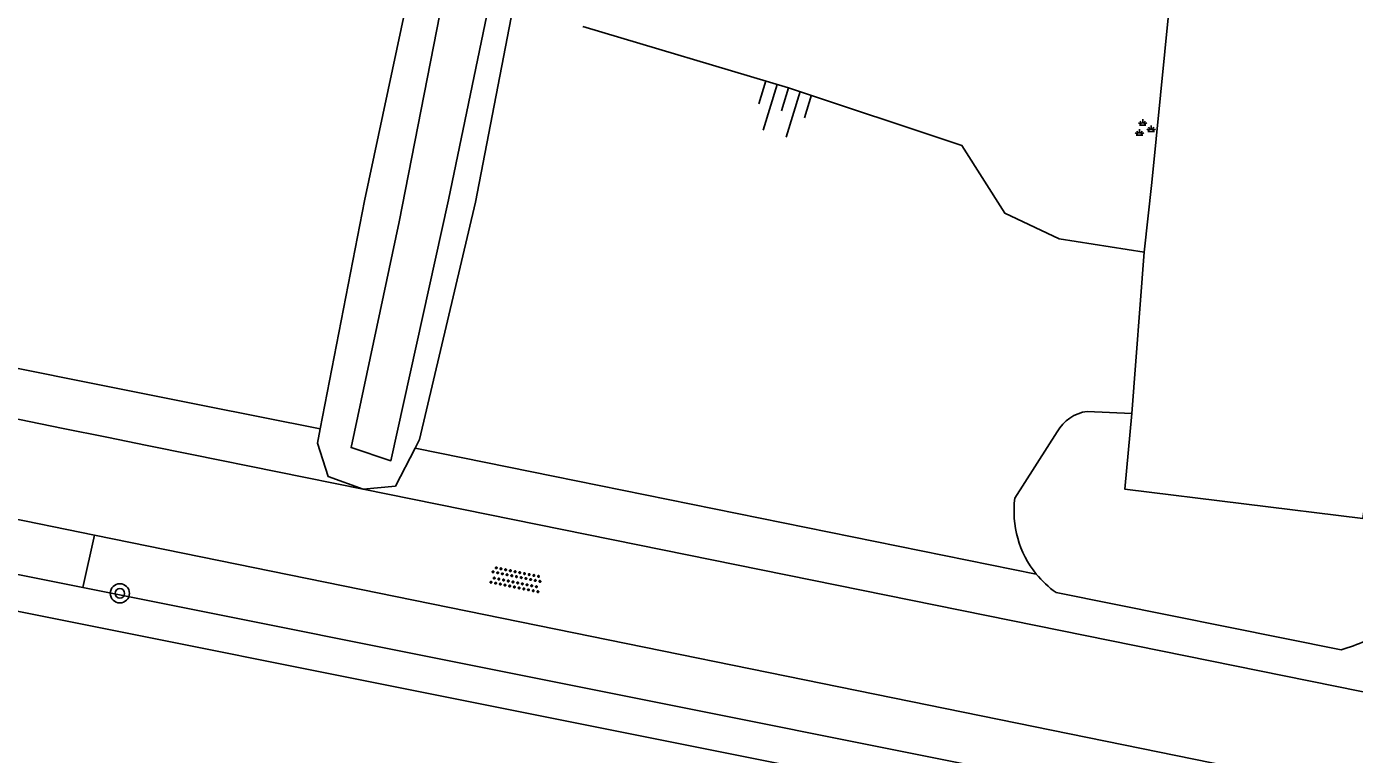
# Model space of a CAD drawing. Extents: x 124000 to 128010, y 398999 to 403000.
# Drawn here: x 127790.3 to 127845.7, y 399257.1 to 399287.5 of the extents above; entities that cross this region are included whole.
import ezdxf

# ---------------------------------------------------------------- set-up
doc = ezdxf.new("R2010")
doc.units = 0
for name, color, linetype in [('gg-knt-bovenkant onderkant talud', 7, 'Continuous'), ('gg-knt-verharding', 7, 'Continuous'), ('gg-kntw-bovenkant insteek waterloop', 7, 'Continuous'), ('gg-kntw-waterlijn', 7, 'Continuous'), ('gt-grn-groengrens', 7, 'Continuous'), ('gt-symb-boom', 7, 'Continuous'), ('gt-symb-groenvak', 7, 'Continuous'), ('gt-symb-overige verharding', 7, 'Continuous'), ('gt-symb-talud symbool', 7, 'Continuous')]:
    doc.layers.add(name, color=color, linetype=linetype)

# ---------------------------------------------------------------- blocks, each defined once
blk = doc.blocks.new('gt0-TALUD_1')
at = {"layer": 'gt-symb-talud symbool'}
for p, q in [((-1, -1), (-1, 0)), ((-0.5, -2), (-0.5, 0)), ((0, -1), (0, 0)), ((0.5, -2), (0.5, 0)), ((1, -1), (1, 0))]:
    blk.add_line(p, q, dxfattribs=at)
blk = doc.blocks.new('gt0-GRVAK')
at = {"layer": 'gt-symb-groenvak'}
for p, q in [((-0.11, 0.189), (-0.228, 0.24)), ((-0.182, 0.153), (0.088, 0.153)), ((-0.091, 0.211), (-0.156, 0.322)), ((-0.047, 0.214), (-0.047, 0.393)), ((-0.004, 0.211), (0.061, 0.322)), ((0.015, 0.189), (0.133, 0.24)), ((0.262, -0.052), (0.197, 0.059)), ((0.305, -0.049), (0.305, 0.13)), ((0.349, -0.052), (0.414, 0.059)), ((-0.245, -0.228), (-0.363, -0.177)), ((-0.318, -0.264), (-0.047, -0.264)), ((-0.226, -0.206), (-0.291, -0.095)), ((-0.183, -0.203), (-0.183, -0.024)), ((-0.139, -0.206), (-0.074, -0.095)), ((-0.12, -0.228), (-0.002, -0.177)), ((0.243, -0.074), (0.125, -0.023)), ((0.17, -0.11), (0.441, -0.11)), ((0.368, -0.074), (0.486, -0.023))]:
    blk.add_line(p, q, dxfattribs=at)
blk = doc.blocks.new('gt0-OVH')
at = {"layer": 'gt-symb-overige verharding'}
for points in [[(-0.972, 0.298), (-0.967, 0.308), (-0.965, 0.319), (-0.966, 0.33), (-0.971, 0.34), (-0.978, 0.348), (-0.988, 0.353), (-0.999, 0.355), (-1.01, 0.354), (-1.02, 0.349), (-1.028, 0.342), (-1.033, 0.332), (-1.035, 0.321), (-1.034, 0.31), (-1.029, 0.3), (-1.022, 0.292), (-1.012, 0.287), (-1.001, 0.285), (-0.99, 0.286), (-0.98, 0.291)], [(-0.872, 0.106), (-0.867, 0.116), (-0.865, 0.126), (-0.866, 0.137), (-0.871, 0.147), (-0.878, 0.156), (-0.888, 0.161), (-0.899, 0.163), (-0.91, 0.162), (-0.92, 0.157), (-0.928, 0.15), (-0.933, 0.14), (-0.935, 0.129), (-0.934, 0.118), (-0.929, 0.108), (-0.922, 0.1), (-0.912, 0.095), (-0.901, 0.092), (-0.89, 0.094), (-0.88, 0.098)], [(-0.772, 0.298), (-0.767, 0.308), (-0.765, 0.319), (-0.766, 0.33), (-0.771, 0.34), (-0.778, 0.348), (-0.788, 0.353), (-0.799, 0.355), (-0.81, 0.354), (-0.82, 0.349), (-0.828, 0.342), (-0.833, 0.332), (-0.835, 0.321), (-0.834, 0.31), (-0.829, 0.3), (-0.822, 0.292), (-0.812, 0.287), (-0.801, 0.285), (-0.79, 0.286), (-0.78, 0.291)], [(-0.672, 0.106), (-0.667, 0.116), (-0.665, 0.126), (-0.666, 0.137), (-0.671, 0.147), (-0.678, 0.156), (-0.688, 0.161), (-0.699, 0.163), (-0.71, 0.162), (-0.72, 0.157), (-0.728, 0.15), (-0.733, 0.14), (-0.735, 0.129), (-0.734, 0.118), (-0.729, 0.108), (-0.722, 0.1), (-0.712, 0.095), (-0.701, 0.092), (-0.69, 0.094), (-0.68, 0.098)], [(-0.572, 0.298), (-0.567, 0.308), (-0.565, 0.319), (-0.566, 0.33), (-0.571, 0.34), (-0.578, 0.348), (-0.588, 0.353), (-0.599, 0.355), (-0.61, 0.354), (-0.62, 0.349), (-0.628, 0.342), (-0.633, 0.332), (-0.635, 0.321), (-0.634, 0.31), (-0.629, 0.3), (-0.622, 0.292), (-0.612, 0.287), (-0.601, 0.285), (-0.59, 0.286), (-0.58, 0.291)], [(-0.472, 0.106), (-0.467, 0.116), (-0.465, 0.126), (-0.466, 0.137), (-0.471, 0.147), (-0.478, 0.156), (-0.488, 0.161), (-0.499, 0.163), (-0.51, 0.162), (-0.52, 0.157), (-0.528, 0.15), (-0.533, 0.14), (-0.535, 0.129), (-0.534, 0.118), (-0.529, 0.108), (-0.522, 0.1), (-0.512, 0.095), (-0.501, 0.092), (-0.49, 0.094), (-0.48, 0.098)], [(-0.372, 0.298), (-0.367, 0.308), (-0.365, 0.319), (-0.366, 0.33), (-0.371, 0.34), (-0.378, 0.348), (-0.388, 0.353), (-0.399, 0.355), (-0.41, 0.354), (-0.42, 0.349), (-0.428, 0.342), (-0.433, 0.332), (-0.435, 0.321), (-0.434, 0.31), (-0.429, 0.3), (-0.422, 0.292), (-0.412, 0.287), (-0.401, 0.285), (-0.39, 0.286), (-0.38, 0.291)], [(-0.272, 0.106), (-0.267, 0.116), (-0.265, 0.126), (-0.266, 0.137), (-0.271, 0.147), (-0.278, 0.156), (-0.288, 0.161), (-0.299, 0.163), (-0.31, 0.162), (-0.32, 0.157), (-0.328, 0.15), (-0.333, 0.14), (-0.335, 0.129), (-0.334, 0.118), (-0.329, 0.108), (-0.322, 0.1), (-0.312, 0.095), (-0.301, 0.092), (-0.29, 0.094), (-0.28, 0.098)], [(-0.172, 0.298), (-0.167, 0.308), (-0.165, 0.319), (-0.166, 0.33), (-0.171, 0.34), (-0.178, 0.348), (-0.188, 0.353), (-0.199, 0.355), (-0.21, 0.354), (-0.22, 0.349), (-0.228, 0.342), (-0.233, 0.332), (-0.235, 0.321), (-0.234, 0.31), (-0.229, 0.3), (-0.222, 0.292), (-0.212, 0.287), (-0.201, 0.285), (-0.19, 0.286), (-0.18, 0.291)], [(-0.072, 0.106), (-0.067, 0.116), (-0.065, 0.126), (-0.066, 0.137), (-0.071, 0.147), (-0.078, 0.156), (-0.088, 0.161), (-0.099, 0.163), (-0.11, 0.162), (-0.12, 0.157), (-0.128, 0.15), (-0.133, 0.14), (-0.135, 0.129), (-0.134, 0.118), (-0.129, 0.108), (-0.122, 0.1), (-0.112, 0.095), (-0.101, 0.092), (-0.09, 0.094), (-0.08, 0.098)], [(0.028, 0.298), (0.033, 0.308), (0.035, 0.319), (0.034, 0.33), (0.029, 0.34), (0.022, 0.348), (0.012, 0.353), (0.001, 0.355), (-0.01, 0.354), (-0.02, 0.349), (-0.028, 0.342), (-0.033, 0.332), (-0.035, 0.321), (-0.034, 0.31), (-0.029, 0.3), (-0.022, 0.292), (-0.012, 0.287), (-0.001, 0.285), (0.01, 0.286), (0.02, 0.291)], [(0.128, 0.106), (0.133, 0.116), (0.135, 0.126), (0.134, 0.137), (0.129, 0.147), (0.122, 0.156), (0.112, 0.161), (0.101, 0.163), (0.09, 0.162), (0.08, 0.157), (0.072, 0.15), (0.067, 0.14), (0.065, 0.129), (0.066, 0.118), (0.071, 0.108), (0.078, 0.1), (0.088, 0.095), (0.099, 0.092), (0.11, 0.094), (0.12, 0.098)], [(0.228, 0.298), (0.233, 0.308), (0.235, 0.319), (0.234, 0.33), (0.229, 0.34), (0.222, 0.348), (0.212, 0.353), (0.201, 0.355), (0.19, 0.354), (0.18, 0.349), (0.172, 0.342), (0.167, 0.332), (0.165, 0.321), (0.166, 0.31), (0.171, 0.3), (0.178, 0.292), (0.188, 0.287), (0.199, 0.285), (0.21, 0.286), (0.22, 0.291)], [(0.328, 0.106), (0.333, 0.116), (0.335, 0.126), (0.334, 0.137), (0.329, 0.147), (0.322, 0.156), (0.312, 0.161), (0.301, 0.163), (0.29, 0.162), (0.28, 0.157), (0.272, 0.15), (0.267, 0.14), (0.265, 0.129), (0.266, 0.118), (0.271, 0.108), (0.278, 0.1), (0.288, 0.095), (0.299, 0.092), (0.31, 0.094), (0.32, 0.098)], [(0.428, 0.298), (0.433, 0.308), (0.435, 0.319), (0.434, 0.33), (0.429, 0.34), (0.422, 0.348), (0.412, 0.353), (0.401, 0.355), (0.39, 0.354), (0.38, 0.349), (0.372, 0.342), (0.367, 0.332), (0.365, 0.321), (0.366, 0.31), (0.371, 0.3), (0.378, 0.292), (0.388, 0.287), (0.399, 0.285), (0.41, 0.286), (0.42, 0.291)], [(0.528, 0.106), (0.533, 0.116), (0.535, 0.126), (0.534, 0.137), (0.529, 0.147), (0.522, 0.156), (0.512, 0.161), (0.501, 0.163), (0.49, 0.162), (0.48, 0.157), (0.472, 0.15), (0.467, 0.14), (0.465, 0.129), (0.466, 0.118), (0.471, 0.108), (0.478, 0.1), (0.488, 0.095), (0.499, 0.092), (0.51, 0.094), (0.52, 0.098)], [(0.628, 0.298), (0.633, 0.308), (0.635, 0.319), (0.634, 0.33), (0.629, 0.34), (0.622, 0.348), (0.612, 0.353), (0.601, 0.355), (0.59, 0.354), (0.58, 0.349), (0.572, 0.342), (0.567, 0.332), (0.565, 0.321), (0.566, 0.31), (0.571, 0.3), (0.578, 0.292), (0.588, 0.287), (0.599, 0.285), (0.61, 0.286), (0.62, 0.291)], [(0.728, 0.106), (0.733, 0.116), (0.735, 0.126), (0.734, 0.137), (0.729, 0.147), (0.722, 0.156), (0.712, 0.161), (0.701, 0.163), (0.69, 0.162), (0.68, 0.157), (0.672, 0.15), (0.667, 0.14), (0.665, 0.129), (0.666, 0.118), (0.671, 0.108), (0.678, 0.1), (0.688, 0.095), (0.699, 0.092), (0.71, 0.094), (0.72, 0.098)], [(0.828, 0.298), (0.833, 0.308), (0.835, 0.319), (0.834, 0.33), (0.829, 0.34), (0.822, 0.348), (0.812, 0.353), (0.801, 0.355), (0.79, 0.354), (0.78, 0.349), (0.772, 0.342), (0.767, 0.332), (0.765, 0.321), (0.766, 0.31), (0.771, 0.3), (0.778, 0.292), (0.788, 0.287), (0.799, 0.285), (0.81, 0.286), (0.82, 0.291)], [(0.928, 0.106), (0.933, 0.116), (0.935, 0.126), (0.934, 0.137), (0.929, 0.147), (0.922, 0.156), (0.912, 0.161), (0.901, 0.163), (0.89, 0.162), (0.88, 0.157), (0.872, 0.15), (0.867, 0.14), (0.865, 0.129), (0.866, 0.118), (0.871, 0.108), (0.878, 0.1), (0.888, 0.095), (0.899, 0.092), (0.91, 0.094), (0.92, 0.098)], [(1.028, 0.298), (1.033, 0.308), (1.035, 0.319), (1.034, 0.33), (1.029, 0.34), (1.022, 0.348), (1.012, 0.353), (1.001, 0.355), (0.99, 0.354), (0.98, 0.349), (0.972, 0.342), (0.967, 0.332), (0.965, 0.321), (0.966, 0.31), (0.971, 0.3), (0.978, 0.292), (0.988, 0.287), (0.999, 0.285), (1.01, 0.286), (1.02, 0.291)], [(-0.972, -0.142), (-0.967, -0.132), (-0.965, -0.121), (-0.966, -0.11), (-0.971, -0.1), (-0.978, -0.092), (-0.988, -0.087), (-0.999, -0.085), (-1.01, -0.086), (-1.02, -0.091), (-1.028, -0.098), (-1.033, -0.108), (-1.035, -0.119), (-1.034, -0.13), (-1.029, -0.14), (-1.022, -0.148), (-1.012, -0.153), (-1.001, -0.155), (-0.99, -0.154), (-0.98, -0.149)], [(-0.872, -0.334), (-0.867, -0.324), (-0.865, -0.314), (-0.866, -0.303), (-0.871, -0.293), (-0.878, -0.284), (-0.888, -0.279), (-0.899, -0.277), (-0.91, -0.278), (-0.92, -0.283), (-0.928, -0.29), (-0.933, -0.3), (-0.935, -0.311), (-0.934, -0.322), (-0.929, -0.332), (-0.922, -0.34), (-0.912, -0.345), (-0.901, -0.348), (-0.89, -0.346), (-0.88, -0.342)], [(-0.772, -0.142), (-0.767, -0.132), (-0.765, -0.121), (-0.766, -0.11), (-0.771, -0.1), (-0.778, -0.092), (-0.788, -0.087), (-0.799, -0.085), (-0.81, -0.086), (-0.82, -0.091), (-0.828, -0.098), (-0.833, -0.108), (-0.835, -0.119), (-0.834, -0.13), (-0.829, -0.14), (-0.822, -0.148), (-0.812, -0.153), (-0.801, -0.155), (-0.79, -0.154), (-0.78, -0.149)], [(-0.672, -0.334), (-0.667, -0.324), (-0.665, -0.314), (-0.666, -0.303), (-0.671, -0.293), (-0.678, -0.284), (-0.688, -0.279), (-0.699, -0.277), (-0.71, -0.278), (-0.72, -0.283), (-0.728, -0.29), (-0.733, -0.3), (-0.735, -0.311), (-0.734, -0.322), (-0.729, -0.332), (-0.722, -0.34), (-0.712, -0.345), (-0.701, -0.348), (-0.69, -0.346), (-0.68, -0.342)], [(-0.572, -0.142), (-0.567, -0.132), (-0.565, -0.121), (-0.566, -0.11), (-0.571, -0.1), (-0.578, -0.092), (-0.588, -0.087), (-0.599, -0.085), (-0.61, -0.086), (-0.62, -0.091), (-0.628, -0.098), (-0.633, -0.108), (-0.635, -0.119), (-0.634, -0.13), (-0.629, -0.14), (-0.622, -0.148), (-0.612, -0.153), (-0.601, -0.155), (-0.59, -0.154), (-0.58, -0.149)], [(-0.472, -0.334), (-0.467, -0.324), (-0.465, -0.314), (-0.466, -0.303), (-0.471, -0.293), (-0.478, -0.284), (-0.488, -0.279), (-0.499, -0.277), (-0.51, -0.278), (-0.52, -0.283), (-0.528, -0.29), (-0.533, -0.3), (-0.535, -0.311), (-0.534, -0.322), (-0.529, -0.332), (-0.522, -0.34), (-0.512, -0.345), (-0.501, -0.348), (-0.49, -0.346), (-0.48, -0.342)], [(-0.372, -0.142), (-0.367, -0.132), (-0.365, -0.121), (-0.366, -0.11), (-0.371, -0.1), (-0.378, -0.092), (-0.388, -0.087), (-0.399, -0.085), (-0.41, -0.086), (-0.42, -0.091), (-0.428, -0.098), (-0.433, -0.108), (-0.435, -0.119), (-0.434, -0.13), (-0.429, -0.14), (-0.422, -0.148), (-0.412, -0.153), (-0.401, -0.155), (-0.39, -0.154), (-0.38, -0.149)], [(-0.272, -0.334), (-0.267, -0.324), (-0.265, -0.314), (-0.266, -0.303), (-0.271, -0.293), (-0.278, -0.284), (-0.288, -0.279), (-0.299, -0.277), (-0.31, -0.278), (-0.32, -0.283), (-0.328, -0.29), (-0.333, -0.3), (-0.335, -0.311), (-0.334, -0.322), (-0.329, -0.332), (-0.322, -0.34), (-0.312, -0.345), (-0.301, -0.348), (-0.29, -0.346), (-0.28, -0.342)], [(-0.172, -0.142), (-0.167, -0.132), (-0.165, -0.121), (-0.166, -0.11), (-0.171, -0.1), (-0.178, -0.092), (-0.188, -0.087), (-0.199, -0.085), (-0.21, -0.086), (-0.22, -0.091), (-0.228, -0.098), (-0.233, -0.108), (-0.235, -0.119), (-0.234, -0.13), (-0.229, -0.14), (-0.222, -0.148), (-0.212, -0.153), (-0.201, -0.155), (-0.19, -0.154), (-0.18, -0.149)], [(-0.072, -0.334), (-0.067, -0.324), (-0.065, -0.314), (-0.066, -0.303), (-0.071, -0.293), (-0.078, -0.284), (-0.088, -0.279), (-0.099, -0.277), (-0.11, -0.278), (-0.12, -0.283), (-0.128, -0.29), (-0.133, -0.3), (-0.135, -0.311), (-0.134, -0.322), (-0.129, -0.332), (-0.122, -0.34), (-0.112, -0.345), (-0.101, -0.348), (-0.09, -0.346), (-0.08, -0.342)], [(0.028, -0.142), (0.033, -0.132), (0.035, -0.121), (0.034, -0.11), (0.029, -0.1), (0.022, -0.092), (0.012, -0.087), (0.001, -0.085), (-0.01, -0.086), (-0.02, -0.091), (-0.028, -0.098), (-0.033, -0.108), (-0.035, -0.119), (-0.034, -0.13), (-0.029, -0.14), (-0.022, -0.148), (-0.012, -0.153), (-0.001, -0.155), (0.01, -0.154), (0.02, -0.149)], [(0.128, -0.334), (0.133, -0.324), (0.135, -0.314), (0.134, -0.303), (0.129, -0.293), (0.122, -0.284), (0.112, -0.279), (0.101, -0.277), (0.09, -0.278), (0.08, -0.283), (0.072, -0.29), (0.067, -0.3), (0.065, -0.311), (0.066, -0.322), (0.071, -0.332), (0.078, -0.34), (0.088, -0.345), (0.099, -0.348), (0.11, -0.346), (0.12, -0.342)], [(0.228, -0.142), (0.233, -0.132), (0.235, -0.121), (0.234, -0.11), (0.229, -0.1), (0.222, -0.092), (0.212, -0.087), (0.201, -0.085), (0.19, -0.086), (0.18, -0.091), (0.172, -0.098), (0.167, -0.108), (0.165, -0.119), (0.166, -0.13), (0.171, -0.14), (0.178, -0.148), (0.188, -0.153), (0.199, -0.155), (0.21, -0.154), (0.22, -0.149)], [(0.328, -0.334), (0.333, -0.324), (0.335, -0.314), (0.334, -0.303), (0.329, -0.293), (0.322, -0.284), (0.312, -0.279), (0.301, -0.277), (0.29, -0.278), (0.28, -0.283), (0.272, -0.29), (0.267, -0.3), (0.265, -0.311), (0.266, -0.322), (0.271, -0.332), (0.278, -0.34), (0.288, -0.345), (0.299, -0.348), (0.31, -0.346), (0.32, -0.342)], [(0.428, -0.142), (0.433, -0.132), (0.435, -0.121), (0.434, -0.11), (0.429, -0.1), (0.422, -0.092), (0.412, -0.087), (0.401, -0.085), (0.39, -0.086), (0.38, -0.091), (0.372, -0.098), (0.367, -0.108), (0.365, -0.119), (0.366, -0.13), (0.371, -0.14), (0.378, -0.148), (0.388, -0.153), (0.399, -0.155), (0.41, -0.154), (0.42, -0.149)], [(0.528, -0.334), (0.533, -0.324), (0.535, -0.314), (0.534, -0.303), (0.529, -0.293), (0.522, -0.284), (0.512, -0.279), (0.501, -0.277), (0.49, -0.278), (0.48, -0.283), (0.472, -0.29), (0.467, -0.3), (0.465, -0.311), (0.466, -0.322), (0.471, -0.332), (0.478, -0.34), (0.488, -0.345), (0.499, -0.348), (0.51, -0.346), (0.52, -0.342)], [(0.628, -0.142), (0.633, -0.132), (0.635, -0.121), (0.634, -0.11), (0.629, -0.1), (0.622, -0.092), (0.612, -0.087), (0.601, -0.085), (0.59, -0.086), (0.58, -0.091), (0.572, -0.098), (0.567, -0.108), (0.565, -0.119), (0.566, -0.13), (0.571, -0.14), (0.578, -0.148), (0.588, -0.153), (0.599, -0.155), (0.61, -0.154), (0.62, -0.149)], [(0.728, -0.334), (0.733, -0.324), (0.735, -0.314), (0.734, -0.303), (0.729, -0.293), (0.722, -0.284), (0.712, -0.279), (0.701, -0.277), (0.69, -0.278), (0.68, -0.283), (0.672, -0.29), (0.667, -0.3), (0.665, -0.311), (0.666, -0.322), (0.671, -0.332), (0.678, -0.34), (0.688, -0.345), (0.699, -0.348), (0.71, -0.346), (0.72, -0.342)], [(0.828, -0.142), (0.833, -0.132), (0.835, -0.121), (0.834, -0.11), (0.829, -0.1), (0.822, -0.092), (0.812, -0.087), (0.801, -0.085), (0.79, -0.086), (0.78, -0.091), (0.772, -0.098), (0.767, -0.108), (0.765, -0.119), (0.766, -0.13), (0.771, -0.14), (0.778, -0.148), (0.788, -0.153), (0.799, -0.155), (0.81, -0.154), (0.82, -0.149)], [(0.928, -0.334), (0.933, -0.324), (0.935, -0.314), (0.934, -0.303), (0.929, -0.293), (0.922, -0.284), (0.912, -0.279), (0.901, -0.277), (0.89, -0.278), (0.88, -0.283), (0.872, -0.29), (0.867, -0.3), (0.865, -0.311), (0.866, -0.322), (0.871, -0.332), (0.878, -0.34), (0.888, -0.345), (0.899, -0.348), (0.91, -0.346), (0.92, -0.342)], [(1.028, -0.142), (1.033, -0.132), (1.035, -0.121), (1.034, -0.11), (1.029, -0.1), (1.022, -0.092), (1.012, -0.087), (1.001, -0.085), (0.99, -0.086), (0.98, -0.091), (0.972, -0.098), (0.967, -0.108), (0.965, -0.119), (0.966, -0.13), (0.971, -0.14), (0.978, -0.148), (0.988, -0.153), (0.999, -0.155), (1.01, -0.154), (1.02, -0.149)]]:
    blk.add_lwpolyline(points, close=True, dxfattribs=at)
blk = doc.blocks.new('gt0-BOOM')
at = {"layer": 'gt-symb-boom'}
for radius in [0.4, 0.2]:
    blk.add_circle((0, 0), radius, dxfattribs=at)

msp = doc.modelspace()

# ---------------------------------------------------------------- linework, layer by layer
at = {"layer": 'gg-knt-bovenkant onderkant talud'}
for p, q in [((127836.45, 399271.348), (127834.591, 399271.429)), ((127833.334, 399270.572), (127831.568, 399267.808)), ((127833.288, 399263.862), (127845.185, 399261.474))]:
    msp.add_line(p, q, dxfattribs=at)
msp.add_lwpolyline([(127813.523, 399287.5), (127822.123, 399284.935), (127829.356, 399282.528), (127831.149, 399279.702), (127833.423, 399278.632), (127836.962, 399278.084)], dxfattribs=at)
for centre, radius, start, end in [((127834.811, 399269.757), 1.687, 97.479, 151.0919), ((127835.689, 399267.256), 4.158, 172.3768, 219.0457), ((127835.705, 399267.275), 4.182, 219.1009, 234.6864), ((127842.279, 399271.097), 10.053, 286.8043, 293.0456)]:
    msp.add_arc(centre, radius, start, end, dxfattribs=at)
at = {"layer": 'gg-knt-verharding'}
for p, q in [((127791.826, 399270.72), (127724.351, 399284.405)), ((127793.134, 399266.265), (127724.218, 399280.302)), ((127836.45, 399271.348), (127836.962, 399278.084)), ((127793.658, 399270.349), (127791.826, 399270.72)), ((127795.341, 399270.008), (127793.658, 399270.349)), ((127797.202, 399269.63), (127795.341, 399270.008)), ((127804.357, 399268.179), (127797.202, 399269.63)), ((127872.259, 399254.408), (127804.357, 399268.179)), ((127871.118, 399250.38), (127793.134, 399266.265))]:
    msp.add_line(p, q, dxfattribs=at)
for points in [[(127836.962, 399278.084), (127837.281, 399280.992), (127838.009, 399288.285), (127838.4, 399290.973)], [(127846.571, 399270.286), (127846.092, 399266.961), (127836.157, 399268.188), (127836.45, 399271.348)]]:
    msp.add_lwpolyline(points, dxfattribs=at)
at = {"layer": 'gg-kntw-bovenkant insteek waterloop'}
for p, q in [((127806.526, 399269.897), (127805.715, 399268.312)), ((127805.715, 399268.312), (127804.357, 399268.179))]:
    msp.add_line(p, q, dxfattribs=at)
for points in [[(127802.561, 399270.695), (127804.411, 399280.216), (127806.932, 399292.06), (127810.052, 399305.826), (127814.814, 399325.917)], [(127815.483, 399310.111), (127814.317, 399304.856), (127810.922, 399289.915), (127809.048, 399280.167), (127806.713, 399270.262), (127806.526, 399269.897)], [(127804.357, 399268.179), (127802.896, 399268.706), (127802.445, 399270.099), (127802.561, 399270.695)]]:
    msp.add_lwpolyline(points, dxfattribs=at)
at = {"layer": 'gg-kntw-waterlijn'}
msp.add_lwpolyline([(127818.098, 399326.216), (127816.37, 399326.642), (127811.33, 399305.484), (127808.209, 399291.377), (127805.857, 399279.342), (127803.857, 399269.918), (127805.52, 399269.369), (127807.918, 399280.258), (127810.048, 399290.533), (127813.212, 399305.166), (127818.098, 399326.216)], dxfattribs=at)
at = {"layer": 'gt-grn-groengrens'}
for p, q in [((127792.236, 399272.76), (127724.409, 399286.389)), ((127792.236, 399272.76), (127797.667, 399271.68)), ((127802.561, 399270.695), (127797.667, 399271.68)), ((127832.46, 399264.637), (127806.526, 399269.897)), ((127793.134, 399266.265), (127792.653, 399264.072))]:
    msp.add_line(p, q, dxfattribs=at)
for points in [[(127723.545, 399257.498), (127727.062, 399272.473), (127728.139, 399276.984), (127792.653, 399264.072)], [(127862.308, 399228.993), (127862.553, 399230.582), (127874.648, 399228.146), (127874.491, 399234.007), (127875.792, 399241.128), (127874.759, 399243.791), (127872.805, 399245.45), (127872.69, 399245.026), (127868.856, 399245.878), (127869.205, 399247.221), (127729.25, 399275.231), (127725.358, 399258.659), (127727.709, 399258.172), (127727.509, 399256.709)], [(127792.653, 399264.072), (127871.862, 399248.218), (127876.02, 399244.688), (127877.344, 399241.276), (127875.995, 399233.891), (127876.21, 399226.301)]]:
    msp.add_lwpolyline(points, dxfattribs=at)

# ---------------------------------------------------------------- block references
at = {"layer": 'gt-symb-boom'}
msp.add_blockref('gt0-BOOM', (127794.2, 399263.831), dxfattribs=at)
at = {"layer": 'gt-symb-groenvak'}
msp.add_blockref('gt0-GRVAK', (127836.951, 399283.233), dxfattribs=at)
at = {"layer": 'gt-symb-overige verharding', "rotation": 168.5215179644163}
msp.add_blockref('gt0-OVH', (127810.736, 399264.411), dxfattribs=at)
at = {"layer": 'gt-symb-talud symbool', "xscale": 0.9998924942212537, "yscale": 0.9998924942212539, "rotation": -17.03953512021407}
msp.add_blockref('gt0-TALUD_1', (127822.123, 399284.935), dxfattribs=at)

doc.saveas('drawing.dxf')
